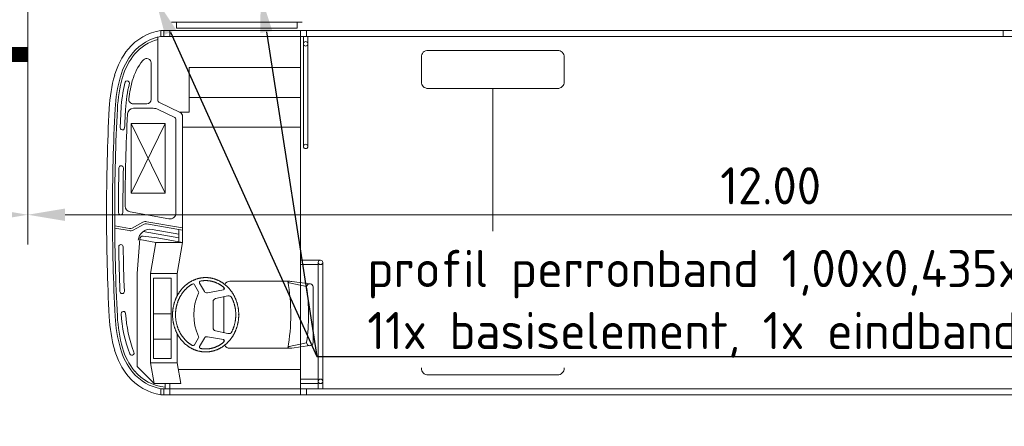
# Model space of a CAD drawing. Header units: metres. Extents: x -699 to 2316, y -1199 to 781.
# Tile 461 of 593: x 924.18 to 930.8, y -247.51 to -244.78. Entities that reach past the tile are written whole.
import ezdxf
from ezdxf import colors
from ezdxf.entities.mleader import LeaderData, LeaderLine
from ezdxf.math import Vec2, Vec3

# ---------------------------------------------------------------- set-up
doc = ezdxf.new("R2010")
doc.units = ezdxf.units.M
doc.header["$PDMODE"] = 1
for name, color, linetype, lineweight in [('N-WE-VW-MARKERING_LANGS_STREEP_DOORGETROKKEN-G', 7, 'Continuous', 13), ('X-XX-AL-AANKLEDING-G', 7, 'Continuous', 35), ('X-XX-AL-M', 7, 'Continuous', 18), ('X-XX-AL-T25', 7, 'Continuous', 25)]:
    doc.layers.add(name, color=color, linetype=linetype, lineweight=lineweight)
doc.styles.add('NLCS-ISO-M100-T25', font='NLCS-ISO.ttf', dxfattribs={"height": 0.25})
doc.dimstyles.new('NLCS-M100-T25-PIJL_A_L2_H1', dxfattribs={"dimscale": 0.1, "dimtxt": 2.5, "dimasz": 2.5, "dimexe": 2, "dimexo": 2, "dimgap": 0.7, "dimtad": 1, "dimzin": 0, "dimdsep": 46, "dimtxsty": 'NLCS-ISO-M100-T25', "dimcen": 0, "dimdle": 2, "dimclrd": 256, "dimclre": 256, "dimclrt": 256, "dimadec": 1, "dimazin": 0, "dimtfac": 1, "dimtdec": 3, "dimtofl": 0, "dimtmove": 0, "dimatfit": 3, "dimfxl": 2, "dimtfillclr": 256, "dimtolj": 1, "dimtzin": 0, "dimlwd": -1, "dimlwe": -1, "dimarcsym": 0})

# ---------------------------------------------------------------- blocks, each defined once
blk = doc.blocks.new('bus12metertypetekening')
at = {"color": 253, "lineweight": 5}
for p, q in [((1.3162, 1.2814), (0.4362, 1.2814)), ((0.4702, 1.2414), (0.4702, 1.2814)), ((1.2822, 1.2414), (1.2822, 1.2814)), ((11.665, 1.225), (0.365, 1.225)), ((0.365, 1.225), (0.365, 1.185)), ((0.385, 1.225), (0.385, 1.185)), ((0.425, 1.225), (0.425, 1.185)), ((1.2822, 1.2414), (0.4702, 1.2414)), ((1.305, 1.225), (1.305, 1.185)), ((1.345, 1.225), (1.345, 1.185)), ((6.035, 1.185), (6.035, 1.225)), ((0.345, 1.18), (0.345, 0.7576)), ((0.3684, 1.185), (11.6623, 1.185)), ((1.305, 1.185), (1.305, 0.23)), ((1.325, 1.185), (1.325, 0.445)), ((1.355, 1.185), (1.355, 0.445)), ((0.3, 1.0069), (0.3, 0.7617)), ((1.305, 0.975), (0.555, 0.975)), ((0.555, 0.675), (0.555, 0.975)), ((2.6, 0.8347), (2.6, -0.8347)), ((0.27, 0.7317), (0.1791, 0.7317)), ((0.495, 0.6732), (0.3563, 0.7396)), ((1.305, 0.775), (0.555, 0.775)), ((0.3131, 0.7017), (0.1808, 0.7017)), ((0.4556, 0.6421), (0.3477, 0.6938)), ((0.555, 0.675), (0.4911, 0.675)), ((0.1652, 0.1298), (0.1652, 0.5998)), ((0.395, 0.1298), (0.1652, 0.5998)), ((0.1652, 0.1298), (0.395, 0.5998)), ((0.395, 0.5998), (0.1652, 0.5998)), ((0.395, 0.1298), (0.395, 0.5998)), ((0.467, -0.0022), (0.467, 0.6241)), ((0.512, -0.2), (0.512, 0.6461)), ((1.305, 0.575), (0.512, 0.575)), ((1.305, 0.23), (1.305, -0.4707)), ((0.395, 0.1298), (0.1652, 0.1298)), ((0.4201, -0.0416), (0.158, 0.0046)), ((0.1714, -0.1041), (0.2449, -0.065)), ((0.512, -0.1035), (0.2707, -0.061)), ((0.1553, -0.1066), (0.0551, -0.089)), ((0.1527, -0.1214), (0.0552, -0.1042)), ((0.1784, -0.1173), (0.252, -0.0783)), ((0.487, -0.1702), (0.2454, -0.1276)), ((0.512, -0.1188), (0.268, -0.0757)), ((0.487, -0.1448), (0.3069, -0.1131)), ((0.487, -0.1956), (0.487, -0.1144)), ((0.205, -0.41), (0.224, -0.1769)), ((0.332, -0.2), (0.2237, -0.1809)), ((0.3412, -0.1699), (0.2463, -0.1586)), ((0.512, -0.2), (0.3412, -0.1699)), ((0.295, -0.41), (0.332, -0.2)), ((0.512, -0.2), (0.332, -0.2)), ((0.475, -0.41), (0.512, -0.2)), ((1.44, -0.32), (1.305, -0.32)), ((1.425, -0.35), (1.305, -0.35)), ((1.425, -1.185), (1.425, -0.335)), ((1.455, -1.185), (1.455, -0.335)), ((0.205, -1.0355), (0.205, -0.41)), ((0.295, -1.01), (0.295, -0.41)), ((0.295, -0.41), (0.475, -0.41)), ((0.315, -0.98), (0.315, -0.44)), ((0.315, -0.44), (0.435, -0.44)), ((0.435, -0.98), (0.435, -0.44)), ((0.475, -0.56), (0.475, -0.41)), ((1.2333, -0.462), (0.83, -0.462)), ((1.2466, -0.4629), (1.3689, -0.4792)), ((0.6194, -0.5324), (0.5925, -0.4854)), ((0.6581, -0.5296), (0.6264, -0.4741)), ((0.7869, -0.5204), (0.6789, -0.5394)), ((0.79, -0.5185), (0.79, -0.504)), ((1.3463, -0.4972), (1.2283, -0.4732)), ((1.305, -0.9033), (1.305, -0.4707)), ((1.3689, -0.4792), (1.3726, -0.4797)), ((1.39, -0.4995), (1.39, -0.687)), ((0.8166, -0.5608), (0.7328, -0.5786)), ((0.79, -0.8076), (0.79, -0.5664)), ((0.717, -0.7758), (0.717, -0.5982)), ((0.435, -0.68), (0.315, -0.68)), ((1.39, -0.8745), (1.39, -0.687)), ((0.435, -0.85), (0.315, -0.85)), ((0.475, -1.01), (0.475, -0.8137)), ((0.6194, -0.8416), (0.5925, -0.8886)), ((0.6581, -0.8443), (0.6264, -0.8999)), ((0.7869, -0.8535), (0.6789, -0.8346)), ((0.8166, -0.8132), (0.7328, -0.7954)), ((0.79, -0.87), (0.79, -0.8555)), ((1.2333, -0.912), (0.83, -0.912)), ((1.3463, -0.8768), (1.2283, -0.9008)), ((1.2466, -0.9111), (1.3689, -0.8948)), ((1.305, -1.185), (1.305, -0.9033)), ((1.3689, -0.8948), (1.3726, -0.8943)), ((0.435, -0.98), (0.315, -0.98)), ((0.205, -1.0355), (0.3197, -1.15)), ((0.475, -1.01), (0.295, -1.01)), ((0.295, -1.01), (0.3197, -1.15)), ((0.475, -1.01), (0.4997, -1.15)), ((1.305, -1.055), (0.4829, -1.055)), ((1.425, -1.12), (1.305, -1.12)), ((0.3197, -1.15), (0.4997, -1.15)), ((11.6623, -1.185), (0.365, -1.185)), ((0.365, -1.225), (0.365, -1.185)), ((0.385, -1.225), (0.385, -1.185)), ((0.395, -1.185), (0.395, -1.15)), ((0.425, -1.185), (0.425, -1.15)), ((0.425, -1.225), (0.425, -1.185)), ((0.425, -1.185), (0.4258, -1.185)), ((1.425, -1.15), (1.305, -1.15)), ((1.305, -1.225), (1.305, -1.185)), ((1.345, -1.225), (1.345, -1.185)), ((11.665, -1.225), (0.365, -1.225))]:
    blk.add_line(p, q, dxfattribs=at)
at = {"color": 253, "lineweight": 5, "flags": 128}
for points in [[(2.1639, 0.8347, -0.414214), (2.1189, 0.8797), (2.1189, 1.0461, -0.414214), (2.1639, 1.0911), (3.0361, 1.0911, -0.414214), (3.0811, 1.0461), (3.0811, 0.8797, -0.414214), (3.0361, 0.8347)], [(2.1639, -0.8347, 0.414214), (2.1189, -0.8797), (2.1189, -1.0461, 0.414214), (2.1639, -1.0911), (3.0361, -1.0911, 0.414214), (3.0811, -1.0461), (3.0811, -0.8797, 0.414214), (3.0361, -0.8347)]]:
    blk.add_lwpolyline(points, format="xyb", close=True, dxfattribs=at)
at = {"color": 253, "lineweight": 5}
blk.add_lwpolyline([(0.888, -0.687, 0.177238), (0.8881, -0.6874, 0.102788), (0.8886, -0.6877, 0.064206), (0.8892, -0.6879, 0.050703), (0.89, -0.688, 0.050703), (0.8907, -0.6879, 0.064206), (0.8914, -0.6877, 0.102788), (0.8918, -0.6874, 0.177238), (0.892, -0.687, 0.177238), (0.8918, -0.6866, 0.102788), (0.8914, -0.6863, 0.064206), (0.8907, -0.6861, 0.050703), (0.89, -0.686, 0.050703), (0.8892, -0.6861, 0.064206), (0.8886, -0.6863, 0.102788), (0.8881, -0.6866, 0.177238)], format="xyb", close=True, dxfattribs=at)
for points in [[(0.667, -0.937, 0), (0.6699, -0.937, 0), (0.6728, -0.9369, 0), (0.6757, -0.9368, 0), (0.6786, -0.9367, 0), (0.6814, -0.9365, 0), (0.6843, -0.9362, 0), (0.6872, -0.936, 0), (0.6901, -0.9357, 0), (0.693, -0.9353, 0), (0.6958, -0.9349, 0), (0.6987, -0.9345, 0), (0.7016, -0.934, 0), (0.7044, -0.9334, 0), (0.7073, -0.9329, 0), (0.7101, -0.9323, 0), (0.7129, -0.9316, 0), (0.7158, -0.9309, 0), (0.7186, -0.9302, 0), (0.7214, -0.9294, 0), (0.7242, -0.9286, 0), (0.727, -0.9278, 0), (0.7298, -0.9269, 0), (0.7325, -0.9259, 0), (0.7353, -0.925, 0), (0.738, -0.9239, 0), (0.7408, -0.9229, 0), (0.7435, -0.9218, 0), (0.7462, -0.9207, 0), (0.7489, -0.9195, 0), (0.7516, -0.9183, 0), (0.7542, -0.917, 0), (0.7569, -0.9157, 0), (0.7595, -0.9144, 0), (0.7622, -0.913, 0), (0.7648, -0.9116, 0), (0.7674, -0.9102, 0), (0.7699, -0.9087, 0), (0.7725, -0.9072, 0), (0.775, -0.9056, 0), (0.7775, -0.904, 0), (0.78, -0.9024, 0), (0.7825, -0.9007, 0), (0.785, -0.899, 0), (0.7874, -0.8973, 0), (0.7898, -0.8955, 0), (0.7923, -0.8937, 0), (0.7946, -0.8919, 0), (0.797, -0.89, 0), (0.7993, -0.8881, 0), (0.8016, -0.8862, 0), (0.8039, -0.8842, 0), (0.8062, -0.8822, 0), (0.8085, -0.8801, 0), (0.8107, -0.878, 0), (0.8129, -0.8759, 0), (0.815, -0.8738, 0), (0.8172, -0.8716, 0), (0.8193, -0.8694, 0), (0.8214, -0.8672, 0), (0.8235, -0.8649, 0), (0.8255, -0.8626, 0), (0.8275, -0.8603, 0), (0.8295, -0.8579, 0), (0.8315, -0.8556, 0), (0.8334, -0.8532, 0), (0.8353, -0.8507, 0), (0.8372, -0.8482, 0), (0.8391, -0.8458, 0), (0.8409, -0.8432, 0), (0.8427, -0.8407, 0), (0.8445, -0.8381, 0), (0.8462, -0.8355, 0), (0.8479, -0.8329, 0), (0.8496, -0.8302, 0), (0.8512, -0.8276, 0), (0.8528, -0.8249, 0), (0.8544, -0.8222, 0), (0.8559, -0.8194, 0), (0.8575, -0.8167, 0), (0.8589, -0.8139, 0), (0.8604, -0.8111, 0), (0.8618, -0.8082, 0), (0.8632, -0.8054, 0), (0.8645, -0.8025, 0), (0.8659, -0.7996, 0), (0.8672, -0.7967, 0), (0.8684, -0.7938, 0), (0.8696, -0.7909, 0), (0.8708, -0.7879, 0), (0.872, -0.7849, 0), (0.8731, -0.7819, 0), (0.8742, -0.7789, 0), (0.8752, -0.7759, 0), (0.8762, -0.7728, 0), (0.8772, -0.7698, 0), (0.8781, -0.7667, 0), (0.879, -0.7636, 0), (0.8799, -0.7605, 0), (0.8807, -0.7574, 0), (0.8815, -0.7543, 0), (0.8823, -0.7512, 0), (0.883, -0.748, 0), (0.8837, -0.7449, 0), (0.8843, -0.7417, 0), (0.885, -0.7386, 0), (0.8855, -0.7354, 0), (0.8861, -0.7322, 0), (0.8866, -0.729, 0), (0.8871, -0.7258, 0), (0.8875, -0.7226, 0), (0.8879, -0.7194, 0), (0.8882, -0.7161, 0), (0.8886, -0.7129, 0), (0.8888, -0.7097, 0), (0.8891, -0.7064, 0), (0.8893, -0.7032, 0), (0.8895, -0.7, 0), (0.8896, -0.6967, 0), (0.8897, -0.6935, 0), (0.8897, -0.6902, 0), (0.8898, -0.687, 0), (0.8897, -0.6838, 0), (0.8897, -0.6805, 0), (0.8896, -0.6773, 0), (0.8895, -0.674, 0), (0.8893, -0.6708, 0), (0.8891, -0.6675, 0), (0.8888, -0.6643, 0), (0.8886, -0.6611, 0), (0.8882, -0.6579, 0), (0.8879, -0.6546, 0), (0.8875, -0.6514, 0), (0.8871, -0.6482, 0), (0.8866, -0.645, 0), (0.8861, -0.6418, 0), (0.8855, -0.6386, 0), (0.885, -0.6354, 0), (0.8843, -0.6323, 0), (0.8837, -0.6291, 0), (0.883, -0.626, 0), (0.8823, -0.6228, 0), (0.8815, -0.6197, 0), (0.8807, -0.6166, 0), (0.8799, -0.6135, 0), (0.879, -0.6104, 0), (0.8781, -0.6073, 0), (0.8772, -0.6042, 0), (0.8762, -0.6012, 0), (0.8752, -0.5981, 0), (0.8742, -0.5951, 0), (0.8731, -0.5921, 0), (0.872, -0.5891, 0), (0.8708, -0.5861, 0), (0.8696, -0.5831, 0), (0.8684, -0.5802, 0), (0.8672, -0.5773, 0), (0.8659, -0.5744, 0), (0.8645, -0.5715, 0), (0.8632, -0.5686, 0), (0.8618, -0.5658, 0), (0.8604, -0.5629, 0), (0.8589, -0.5601, 0), (0.8575, -0.5573, 0), (0.8559, -0.5546, 0), (0.8544, -0.5518, 0), (0.8528, -0.5491, 0), (0.8512, -0.5464, 0), (0.8496, -0.5437, 0), (0.8479, -0.5411, 0), (0.8462, -0.5385, 0), (0.8445, -0.5359, 0), (0.8427, -0.5333, 0), (0.8409, -0.5308, 0), (0.8391, -0.5282, 0), (0.8372, -0.5257, 0), (0.8353, -0.5233, 0), (0.8334, -0.5208, 0), (0.8315, -0.5184, 0), (0.8295, -0.516, 0), (0.8275, -0.5137, 0), (0.8255, -0.5114, 0), (0.8235, -0.5091, 0), (0.8214, -0.5068, 0), (0.8193, -0.5046, 0), (0.8172, -0.5024, 0), (0.815, -0.5002, 0), (0.8129, -0.4981, 0), (0.8107, -0.4959, 0), (0.8085, -0.4939, 0), (0.8062, -0.4918, 0), (0.8039, -0.4898, 0), (0.8016, -0.4878, 0), (0.7993, -0.4859, 0), (0.797, -0.484, 0), (0.7946, -0.4821, 0), (0.7923, -0.4803, 0), (0.7898, -0.4785, 0), (0.7874, -0.4767, 0), (0.785, -0.4749, 0), (0.7825, -0.4732, 0), (0.78, -0.4716, 0), (0.7775, -0.47, 0), (0.775, -0.4684, 0), (0.7725, -0.4668, 0), (0.7699, -0.4653, 0), (0.7674, -0.4638, 0), (0.7648, -0.4624, 0), (0.7622, -0.461, 0), (0.7595, -0.4596, 0), (0.7569, -0.4583, 0), (0.7542, -0.457, 0), (0.7516, -0.4557, 0), (0.7489, -0.4545, 0), (0.7462, -0.4533, 0), (0.7435, -0.4522, 0), (0.7408, -0.4511, 0), (0.738, -0.45, 0), (0.7353, -0.449, 0), (0.7325, -0.4481, 0), (0.7298, -0.4471, 0), (0.727, -0.4462, 0), (0.7242, -0.4454, 0), (0.7214, -0.4446, 0), (0.7186, -0.4438, 0), (0.7158, -0.4431, 0), (0.7129, -0.4424, 0), (0.7101, -0.4417, 0), (0.7073, -0.4411, 0), (0.7044, -0.4405, 0), (0.7016, -0.44, 0), (0.6987, -0.4395, 0), (0.6958, -0.4391, 0), (0.693, -0.4387, 0), (0.6901, -0.4383, 0), (0.6872, -0.438, 0), (0.6843, -0.4378, 0), (0.6814, -0.4375, 0), (0.6786, -0.4373, 0), (0.6757, -0.4372, 0), (0.6728, -0.4371, 0), (0.6699, -0.437, 0), (0.667, -0.437, 0), (0.6641, -0.437, 0), (0.6612, -0.4371, 0), (0.6583, -0.4372, 0), (0.6554, -0.4373, 0), (0.6525, -0.4375, 0), (0.6497, -0.4378, 0), (0.6468, -0.438, 0), (0.6439, -0.4383, 0), (0.641, -0.4387, 0), (0.6382, -0.4391, 0), (0.6353, -0.4395, 0), (0.6324, -0.44, 0), (0.6296, -0.4405, 0), (0.6267, -0.4411, 0), (0.6239, -0.4417, 0), (0.6211, -0.4424, 0), (0.6182, -0.4431, 0), (0.6154, -0.4438, 0), (0.6126, -0.4446, 0), (0.6098, -0.4454, 0), (0.607, -0.4462, 0), (0.6042, -0.4471, 0), (0.6015, -0.4481, 0), (0.5987, -0.449, 0), (0.596, -0.45, 0), (0.5932, -0.4511, 0), (0.5905, -0.4522, 0), (0.5878, -0.4533, 0), (0.5851, -0.4545, 0), (0.5824, -0.4557, 0), (0.5798, -0.457, 0), (0.5771, -0.4583, 0), (0.5745, -0.4596, 0), (0.5718, -0.461, 0), (0.5692, -0.4624, 0), (0.5666, -0.4638, 0), (0.5641, -0.4653, 0), (0.5615, -0.4668, 0), (0.559, -0.4684, 0), (0.5565, -0.47, 0), (0.554, -0.4716, 0), (0.5515, -0.4732, 0), (0.549, -0.4749, 0), (0.5466, -0.4767, 0), (0.5441, -0.4785, 0), (0.5417, -0.4803, 0), (0.5394, -0.4821, 0), (0.537, -0.484, 0), (0.5347, -0.4859, 0), (0.5324, -0.4878, 0), (0.5301, -0.4898, 0), (0.5278, -0.4918, 0), (0.5255, -0.4939, 0), (0.5233, -0.496, 0), (0.5211, -0.4981, 0), (0.519, -0.5002, 0), (0.5168, -0.5024, 0), (0.5147, -0.5046, 0), (0.5126, -0.5068, 0), (0.5105, -0.5091, 0), (0.5085, -0.5114, 0), (0.5065, -0.5137, 0), (0.5045, -0.5161, 0), (0.5025, -0.5184, 0), (0.5006, -0.5208, 0), (0.4987, -0.5233, 0), (0.4968, -0.5258, 0), (0.4949, -0.5282, 0), (0.4931, -0.5308, 0), (0.4913, -0.5333, 0), (0.4895, -0.5359, 0), (0.4878, -0.5385, 0), (0.4861, -0.5411, 0), (0.4844, -0.5438, 0), (0.4828, -0.5464, 0), (0.4812, -0.5491, 0), (0.4796, -0.5518, 0), (0.4781, -0.5546, 0), (0.4765, -0.5573, 0), (0.4751, -0.5601, 0), (0.4736, -0.5629, 0), (0.4722, -0.5658, 0), (0.4708, -0.5686, 0), (0.4695, -0.5715, 0), (0.4681, -0.5744, 0), (0.4668, -0.5773, 0), (0.4656, -0.5802, 0), (0.4644, -0.5831, 0), (0.4632, -0.5861, 0), (0.462, -0.5891, 0), (0.4609, -0.5921, 0), (0.4598, -0.5951, 0), (0.4588, -0.5981, 0), (0.4578, -0.6012, 0), (0.4568, -0.6042, 0), (0.4559, -0.6073, 0), (0.455, -0.6104, 0), (0.4541, -0.6135, 0), (0.4533, -0.6166, 0), (0.4525, -0.6197, 0), (0.4517, -0.6228, 0), (0.451, -0.626, 0), (0.4503, -0.6291, 0), (0.4496, -0.6323, 0), (0.449, -0.6354, 0), (0.4485, -0.6386, 0), (0.4479, -0.6418, 0), (0.4474, -0.645, 0), (0.4469, -0.6482, 0), (0.4465, -0.6514, 0), (0.4461, -0.6546, 0), (0.4458, -0.6579, 0), (0.4454, -0.6611, 0), (0.4452, -0.6643, 0), (0.4449, -0.6675, 0), (0.4447, -0.6708, 0), (0.4445, -0.674, 0), (0.4444, -0.6773, 0), (0.4443, -0.6805, 0), (0.4443, -0.6838, 0), (0.4442, -0.687, 0), (0.4443, -0.6902, 0), (0.4443, -0.6935, 0), (0.4444, -0.6967, 0), (0.4445, -0.7, 0), (0.4447, -0.7032, 0), (0.4449, -0.7065, 0), (0.4452, -0.7097, 0), (0.4454, -0.7129, 0), (0.4458, -0.7161, 0), (0.4461, -0.7194, 0), (0.4465, -0.7226, 0), (0.4469, -0.7258, 0), (0.4474, -0.729, 0), (0.4479, -0.7322, 0), (0.4485, -0.7354, 0), (0.449, -0.7386, 0), (0.4497, -0.7417, 0), (0.4503, -0.7449, 0), (0.451, -0.748, 0), (0.4517, -0.7512, 0), (0.4525, -0.7543, 0), (0.4533, -0.7574, 0), (0.4541, -0.7605, 0), (0.455, -0.7636, 0), (0.4559, -0.7667, 0), (0.4568, -0.7698, 0), (0.4578, -0.7728, 0), (0.4588, -0.7759, 0), (0.4598, -0.7789, 0), (0.4609, -0.7819, 0), (0.462, -0.7849, 0), (0.4632, -0.7879, 0), (0.4644, -0.7909, 0), (0.4656, -0.7938, 0), (0.4668, -0.7967, 0), (0.4681, -0.7996, 0), (0.4695, -0.8025, 0), (0.4708, -0.8054, 0), (0.4722, -0.8082, 0), (0.4736, -0.8111, 0), (0.4751, -0.8139, 0), (0.4765, -0.8167, 0), (0.4781, -0.8194, 0), (0.4796, -0.8222, 0), (0.4812, -0.8249, 0), (0.4828, -0.8276, 0), (0.4844, -0.8302, 0), (0.4861, -0.8329, 0), (0.4878, -0.8355, 0), (0.4896, -0.8381, 0), (0.4913, -0.8407, 0), (0.4931, -0.8432, 0), (0.4949, -0.8458, 0), (0.4968, -0.8482, 0), (0.4987, -0.8507, 0), (0.5006, -0.8532, 0), (0.5025, -0.8556, 0), (0.5045, -0.8579, 0), (0.5065, -0.8603, 0), (0.5085, -0.8626, 0), (0.5105, -0.8649, 0), (0.5126, -0.8672, 0), (0.5147, -0.8694, 0), (0.5168, -0.8716, 0), (0.519, -0.8738, 0), (0.5211, -0.8759, 0), (0.5233, -0.878, 0), (0.5256, -0.8801, 0), (0.5278, -0.8822, 0), (0.5301, -0.8842, 0), (0.5324, -0.8862, 0), (0.5347, -0.8881, 0), (0.537, -0.89, 0), (0.5394, -0.8919, 0), (0.5418, -0.8937, 0), (0.5442, -0.8955, 0), (0.5466, -0.8973, 0), (0.549, -0.8991, 0), (0.5515, -0.9008, 0), (0.554, -0.9024, 0), (0.5565, -0.904, 0), (0.559, -0.9056, 0), (0.5615, -0.9072, 0), (0.5641, -0.9087, 0), (0.5667, -0.9102, 0), (0.5692, -0.9116, 0), (0.5718, -0.913, 0), (0.5745, -0.9144, 0), (0.5771, -0.9157, 0), (0.5798, -0.917, 0), (0.5824, -0.9183, 0), (0.5851, -0.9195, 0), (0.5878, -0.9207, 0), (0.5905, -0.9218, 0), (0.5932, -0.9229, 0), (0.596, -0.9239, 0), (0.5987, -0.925, 0), (0.6015, -0.9259, 0), (0.6042, -0.9269, 0), (0.607, -0.9278, 0), (0.6098, -0.9286, 0), (0.6126, -0.9294, 0), (0.6154, -0.9302, 0), (0.6182, -0.9309, 0), (0.6211, -0.9316, 0), (0.6239, -0.9323, 0), (0.6267, -0.9329, 0), (0.6296, -0.9334, 0), (0.6324, -0.934, 0), (0.6353, -0.9345, 0), (0.6382, -0.9349, 0), (0.641, -0.9353, 0), (0.6439, -0.9357, 0), (0.6468, -0.936, 0), (0.6497, -0.9362, 0), (0.6526, -0.9365, 0), (0.6554, -0.9367, 0), (0.6583, -0.9368, 0), (0.6612, -0.9369, 0), (0.6641, -0.937, 0), (0.667, -0.937, 0)], [(0.7883, -0.5027, 0), (0.7866, -0.5013, 0), (0.7845, -0.4995, 0), (0.7823, -0.4978, 0), (0.7801, -0.4962, 0), (0.7779, -0.4945, 0), (0.7757, -0.4929, 0), (0.7735, -0.4913, 0), (0.7713, -0.4898, 0), (0.769, -0.4883, 0), (0.7668, -0.4868, 0), (0.7645, -0.4853, 0), (0.7622, -0.4839, 0), (0.7598, -0.4825, 0), (0.7575, -0.4812, 0), (0.7552, -0.4799, 0), (0.7528, -0.4786, 0), (0.7504, -0.4774, 0), (0.748, -0.4762, 0), (0.7456, -0.475, 0), (0.7432, -0.4739, 0), (0.7408, -0.4728, 0), (0.7384, -0.4717, 0), (0.7359, -0.4707, 0), (0.7335, -0.4697, 0), (0.731, -0.4688, 0), (0.7285, -0.4678, 0), (0.726, -0.467, 0), (0.7235, -0.4661, 0), (0.721, -0.4653, 0), (0.7185, -0.4645, 0), (0.716, -0.4638, 0), (0.7134, -0.4631, 0), (0.7109, -0.4625, 0), (0.7083, -0.4618, 0), (0.7058, -0.4612, 0), (0.7032, -0.4607, 0), (0.7007, -0.4602, 0), (0.6981, -0.4597, 0), (0.6955, -0.4593, 0), (0.693, -0.4589, 0), (0.6904, -0.4585, 0), (0.6878, -0.4582, 0), (0.6852, -0.4579, 0), (0.6826, -0.4577, 0), (0.68, -0.4575, 0), (0.6774, -0.4573, 0), (0.6748, -0.4572, 0), (0.6722, -0.4571, 0), (0.6696, -0.457, 0), (0.667, -0.457, 0), (0.6644, -0.457, 0), (0.6618, -0.4571, 0), (0.6592, -0.4572, 0), (0.6566, -0.4573, 0), (0.654, -0.4575, 0), (0.6514, -0.4577, 0), (0.6488, -0.4579, 0), (0.6463, -0.4582, 0), (0.6437, -0.4585, 0), (0.6411, -0.4589, 0), (0.6385, -0.4593, 0), (0.6359, -0.4597, 0), (0.6334, -0.4602, 0), (0.6333, -0.4602, 0)], [(0.5779, -0.4805, 0), (0.5765, -0.4812, 0), (0.5742, -0.4826, 0), (0.5719, -0.4839, 0), (0.5696, -0.4853, 0), (0.5673, -0.4868, 0), (0.565, -0.4883, 0), (0.5627, -0.4898, 0), (0.5605, -0.4913, 0), (0.5583, -0.4929, 0), (0.5561, -0.4945, 0), (0.5539, -0.4962, 0), (0.5517, -0.4978, 0), (0.5496, -0.4996, 0), (0.5474, -0.5013, 0), (0.5453, -0.5031, 0), (0.5432, -0.5049, 0), (0.5412, -0.5067, 0), (0.5391, -0.5086, 0), (0.5371, -0.5105, 0), (0.5351, -0.5124, 0), (0.5331, -0.5144, 0), (0.5311, -0.5163, 0), (0.5292, -0.5184, 0), (0.5273, -0.5204, 0), (0.5254, -0.5225, 0), (0.5235, -0.5246, 0), (0.5217, -0.5267, 0), (0.5198, -0.5289, 0), (0.518, -0.5311, 0), (0.5163, -0.5333, 0), (0.5145, -0.5355, 0), (0.5128, -0.5378, 0), (0.5111, -0.5401, 0), (0.5094, -0.5424, 0), (0.5078, -0.5447, 0), (0.5061, -0.5471, 0), (0.5045, -0.5495, 0), (0.503, -0.5519, 0), (0.5014, -0.5543, 0), (0.4999, -0.5568, 0), (0.4984, -0.5593, 0), (0.497, -0.5618, 0), (0.4956, -0.5643, 0), (0.4942, -0.5669, 0), (0.4928, -0.5694, 0), (0.4914, -0.572, 0), (0.4901, -0.5746, 0), (0.4889, -0.5773, 0), (0.4876, -0.5799, 0), (0.4864, -0.5826, 0), (0.4852, -0.5853, 0), (0.484, -0.588, 0), (0.4829, -0.5907, 0), (0.4818, -0.5934, 0), (0.4808, -0.5962, 0), (0.4797, -0.599, 0), (0.4787, -0.6017, 0), (0.4778, -0.6045, 0), (0.4768, -0.6074, 0), (0.4759, -0.6102, 0), (0.475, -0.613, 0), (0.4742, -0.6159, 0), (0.4734, -0.6188, 0), (0.4726, -0.6216, 0), (0.4719, -0.6245, 0), (0.4712, -0.6274, 0), (0.4705, -0.6303, 0), (0.4699, -0.6333, 0), (0.4693, -0.6362, 0), (0.4687, -0.6391, 0), (0.4682, -0.6421, 0), (0.4677, -0.6451, 0), (0.4672, -0.648, 0), (0.4668, -0.651, 0), (0.4664, -0.654, 0), (0.466, -0.657, 0), (0.4657, -0.6599, 0), (0.4654, -0.6629, 0), (0.4651, -0.6659, 0), (0.4649, -0.6689, 0), (0.4647, -0.672, 0), (0.4645, -0.675, 0), (0.4644, -0.678, 0), (0.4643, -0.681, 0), (0.4643, -0.684, 0), (0.4643, -0.687, 0), (0.4643, -0.69, 0), (0.4643, -0.693, 0), (0.4644, -0.696, 0), (0.4645, -0.6991, 0), (0.4647, -0.7021, 0), (0.4649, -0.7051, 0), (0.4651, -0.7081, 0), (0.4654, -0.7111, 0), (0.4657, -0.7141, 0), (0.466, -0.7171, 0), (0.4664, -0.72, 0), (0.4668, -0.723, 0), (0.4672, -0.726, 0), (0.4677, -0.729, 0), (0.4682, -0.7319, 0), (0.4687, -0.7349, 0), (0.4693, -0.7378, 0), (0.4699, -0.7407, 0), (0.4705, -0.7437, 0), (0.4712, -0.7466, 0), (0.4719, -0.7495, 0), (0.4726, -0.7524, 0), (0.4734, -0.7553, 0), (0.4742, -0.7581, 0), (0.475, -0.761, 0), (0.4759, -0.7638, 0), (0.4768, -0.7667, 0), (0.4778, -0.7695, 0), (0.4787, -0.7723, 0), (0.4797, -0.7751, 0), (0.4808, -0.7778, 0), (0.4818, -0.7806, 0), (0.4829, -0.7833, 0), (0.484, -0.786, 0), (0.4852, -0.7888, 0), (0.4864, -0.7914, 0), (0.4876, -0.7941, 0), (0.4889, -0.7968, 0), (0.4901, -0.7994, 0), (0.4914, -0.802, 0), (0.4928, -0.8046, 0), (0.4941, -0.8072, 0), (0.4955, -0.8097, 0), (0.497, -0.8122, 0), (0.4984, -0.8147, 0), (0.4999, -0.8172, 0), (0.5014, -0.8197, 0), (0.503, -0.8221, 0), (0.5045, -0.8245, 0), (0.5061, -0.8269, 0), (0.5077, -0.8293, 0), (0.5094, -0.8316, 0), (0.5111, -0.8339, 0), (0.5128, -0.8362, 0), (0.5145, -0.8385, 0), (0.5162, -0.8407, 0), (0.518, -0.8429, 0), (0.5198, -0.8451, 0), (0.5216, -0.8473, 0), (0.5235, -0.8494, 0), (0.5254, -0.8515, 0), (0.5273, -0.8536, 0), (0.5292, -0.8556, 0), (0.5311, -0.8577, 0), (0.5331, -0.8596, 0), (0.5351, -0.8616, 0), (0.5371, -0.8635, 0), (0.5391, -0.8654, 0), (0.5412, -0.8673, 0), (0.5432, -0.8691, 0), (0.5453, -0.8709, 0), (0.5474, -0.8727, 0), (0.5496, -0.8745, 0), (0.5517, -0.8762, 0), (0.5539, -0.8778, 0), (0.5561, -0.8795, 0), (0.5583, -0.8811, 0), (0.5605, -0.8827, 0), (0.5627, -0.8842, 0), (0.565, -0.8857, 0), (0.5673, -0.8872, 0), (0.5696, -0.8887, 0), (0.5719, -0.8901, 0), (0.5742, -0.8914, 0), (0.5765, -0.8928, 0), (0.5776, -0.8934, 0)], [(0.8423, -0.8025, 0), (0.8426, -0.802, 0), (0.8439, -0.7994, 0), (0.8452, -0.7967, 0), (0.8464, -0.7941, 0), (0.8476, -0.7914, 0), (0.8488, -0.7887, 0), (0.85, -0.786, 0), (0.8511, -0.7833, 0), (0.8522, -0.7806, 0), (0.8533, -0.7778, 0), (0.8543, -0.775, 0), (0.8553, -0.7723, 0), (0.8563, -0.7695, 0), (0.8572, -0.7666, 0), (0.8581, -0.7638, 0), (0.859, -0.761, 0), (0.8598, -0.7581, 0), (0.8606, -0.7552, 0), (0.8614, -0.7524, 0), (0.8621, -0.7495, 0), (0.8628, -0.7466, 0), (0.8635, -0.7437, 0), (0.8641, -0.7407, 0), (0.8647, -0.7378, 0), (0.8653, -0.7349, 0), (0.8659, -0.7319, 0), (0.8664, -0.7289, 0), (0.8668, -0.726, 0), (0.8673, -0.723, 0), (0.8677, -0.72, 0), (0.868, -0.717, 0), (0.8683, -0.7141, 0), (0.8686, -0.7111, 0), (0.8689, -0.7081, 0), (0.8691, -0.7051, 0), (0.8693, -0.702, 0), (0.8695, -0.699, 0), (0.8696, -0.696, 0), (0.8697, -0.693, 0), (0.8697, -0.69, 0), (0.8698, -0.687, 0), (0.8697, -0.684, 0), (0.8697, -0.681, 0), (0.8696, -0.6779, 0), (0.8695, -0.6749, 0), (0.8693, -0.6719, 0), (0.8691, -0.6689, 0), (0.8689, -0.6659, 0), (0.8686, -0.6629, 0), (0.8684, -0.6599, 0), (0.868, -0.6569, 0), (0.8677, -0.654, 0), (0.8673, -0.651, 0), (0.8668, -0.648, 0), (0.8664, -0.645, 0), (0.8659, -0.6421, 0), (0.8653, -0.6391, 0), (0.8647, -0.6362, 0), (0.8641, -0.6332, 0), (0.8635, -0.6303, 0), (0.8628, -0.6274, 0), (0.8621, -0.6245, 0), (0.8614, -0.6216, 0), (0.8606, -0.6187, 0), (0.8598, -0.6159, 0), (0.859, -0.613, 0), (0.8581, -0.6102, 0), (0.8572, -0.6073, 0), (0.8563, -0.6045, 0), (0.8553, -0.6017, 0), (0.8543, -0.5989, 0), (0.8533, -0.5962, 0), (0.8522, -0.5934, 0), (0.8511, -0.5907, 0), (0.85, -0.588, 0), (0.8488, -0.5852, 0), (0.8476, -0.5826, 0), (0.8464, -0.5799, 0), (0.8452, -0.5772, 0), (0.8439, -0.5746, 0), (0.8429, -0.5726, 0)], [(0.6314, -0.9134, 0), (0.6333, -0.9138, 0), (0.6359, -0.9143, 0), (0.6385, -0.9147, 0), (0.6411, -0.9151, 0), (0.6437, -0.9155, 0), (0.6462, -0.9158, 0), (0.6488, -0.9161, 0), (0.6514, -0.9163, 0), (0.654, -0.9165, 0), (0.6566, -0.9167, 0), (0.6592, -0.9168, 0), (0.6618, -0.9169, 0), (0.6644, -0.917, 0), (0.6672, -0.917, 0)], [(0.6669, -0.917, 0), (0.6696, -0.917, 0), (0.6722, -0.9169, 0), (0.6748, -0.9168, 0), (0.6774, -0.9167, 0), (0.68, -0.9165, 0), (0.6826, -0.9163, 0), (0.6852, -0.9161, 0), (0.6878, -0.9158, 0), (0.6904, -0.9155, 0), (0.6929, -0.9151, 0), (0.6955, -0.9147, 0), (0.6981, -0.9143, 0), (0.7007, -0.9138, 0), (0.7032, -0.9133, 0), (0.7058, -0.9127, 0), (0.7083, -0.9122, 0), (0.7109, -0.9115, 0), (0.7134, -0.9109, 0), (0.7159, -0.9102, 0), (0.7185, -0.9094, 0), (0.721, -0.9087, 0), (0.7235, -0.9079, 0), (0.726, -0.907, 0), (0.7285, -0.9061, 0), (0.731, -0.9052, 0), (0.7334, -0.9043, 0), (0.7359, -0.9033, 0), (0.7383, -0.9023, 0), (0.7408, -0.9012, 0), (0.7432, -0.9001, 0), (0.7456, -0.899, 0), (0.748, -0.8978, 0), (0.7504, -0.8966, 0), (0.7528, -0.8954, 0), (0.7551, -0.8941, 0), (0.7575, -0.8928, 0), (0.7598, -0.8914, 0), (0.7621, -0.8901, 0), (0.7645, -0.8886, 0), (0.7667, -0.8872, 0), (0.769, -0.8857, 0), (0.7713, -0.8842, 0), (0.7735, -0.8827, 0), (0.7757, -0.8811, 0), (0.7779, -0.8795, 0), (0.7801, -0.8778, 0), (0.7823, -0.8761, 0), (0.7844, -0.8744, 0), (0.7866, -0.8727, 0), (0.7882, -0.8713, 0)]]:
    blk.add_polyline3d(points, dxfattribs=at)
for centre in [(1.34, 1.135), (1.34, 0.445), (1.44, -0.335), (1.44, -1.135)]:
    blk.add_circle(centre, 0.015, dxfattribs=at)
for centre, radius, start, end in [((0.4247, 0.8649), 0.365, 99.41913, 139.90387), ((0.4247, 0.8649), 0.325, 99.98337, 139.90387), ((0.4247, 0.8649), 0.31, 104.9039, 139.90387), ((0.5407, 0.7834), 0.5064, 141.3062, 163.76573), ((0.5407, 0.7834), 0.4664, 141.3062, 163.76573), ((0.5407, 0.7834), 0.4514, 141.3062, 163.76573), ((0.5407, 0.7834), 0.3814, 141.3062, 163.76573), ((0.4247, 0.8649), 0.24, 137.45503, 139.90387), ((0.27, 1.0069), 0.03, 0, 137.45428), ((1.1034, 0.6369), 1.0877, 164.6425, 176.66068), ((1.1034, 0.6369), 1.0477, 164.6425, 176.66068), ((1.1034, 0.6369), 1.0327, 164.6425, 176.66068), ((1.1034, 0.6369), 1.0077, 166.62714, 176.66068), ((0.1384, 0.87), 0.0154, 359.99908, 180), ((1.1034, 0.6369), 0.9777, 166.20886, 176.66068), ((1.1034, 0.6369), 0.9627, 164.6425, 172.31499), ((0.1791, 0.7617), 0.03, 172.31506, 269.99928), ((0.27, 0.7617), 0.03, 270, 0), ((0.365, 0.7576), 0.02, 180.00037, 244.40748), ((13, 0.025), 13, 177.0224, 180.11017), ((13, 0.025), 12.96, 177.0224, 180.11017), ((13, 0.025), 12.945, 177.0224, 180.11017), ((13, 0.025), 12.92, 177.02242, 177.57675), ((13, 0.025), 12.89, 177.02632, 177.57675), ((13, 0.025), 12.875, 177.15678, 179.91533), ((0.1808, 0.6617), 0.04, 90, 177.1568), ((0.3131, 0.6217), 0.08, 64.40662, 89.99994), ((0.482, 0.6461), 0.03, 0, 64.40756), ((0.447, 0.6241), 0.02, 0, 64.40651), ((0.1065, 0.5706), 0.015, 177.57739, 357.57741), ((13, 0.025), 12.92, 178.78036, 180.11017), ((0.0979, 0.3), 0.015, 0.00093, 180), ((13, 0.025), 12.89, 178.77751, 180.1111), ((13, -0.025), 13, 179.88983, 182.97759), ((0.095, 0.0001), 0.015, 179.71094, 359.71094), ((0.165, 0.044), 0.04, 179.91534, 259.99947), ((13, -0.025), 12.96, 179.88983, 182.97759), ((13, -0.025), 12.945, 179.88983, 182.97759), ((0.2637, -0.1004), 0.04, 79.99963, 117.97565), ((0.427, -0.0022), 0.04, 260.00014, 359.99989), ((0.1597, -0.082), 0.04, 259.9997, 297.97572), ((0.1597, -0.082), 0.025, 259.99957, 297.97604), ((0.293, -0.1918), 0.08, 79.99985, 175.33423), ((0.2637, -0.1004), 0.025, 80.00064, 117.97499), ((0.2439, -0.1785), 0.02, 83.23077, 175.33511), ((0.0966, -0.23), 0.015, 0.0056, 180), ((13, -0.025), 12.92, 180.90915, 182.24008), ((13, -0.025), 12.89, 180.91126, 182.2453), ((0.6341, -0.4692), 0.00906, 95.12158, 212.26953), ((0.83, -0.502), 0.04, 90, 150.75775), ((-0.0357, -0.687), 1.2757, 0, 10.15845), ((1.2424, -0.454), 0.0238, 199.66023, 233.71282), ((1.2333, -0.562), 0.1, 82.40543, 90.00003), ((0.1049, -0.53), 0.015, 180, 359.99907), ((0.5826, -0.4907), 0.0112, 27.94481, 116.27866), ((0.6755, -0.5197), 0.02, 209.7124, 279.97385), ((0.7833, -0.5112), 0.00986, 291.13595, 59.60277), ((1.3663, -0.499), 0.02, 82.4054, 188.34193), ((0.0843, -0.687), 1.2757, 0, 8.34192), ((1.37, -0.4995), 0.02, 0, 82.40543), ((0.9259, -0.687), 0.3389, 154.60973, 205.39029), ((0.6107, -0.5374), 0.01, 334.60973, 29.71248), ((0.737, -0.5982), 0.02, 102.03427, 180), ((0.8228, -0.5821), 0.0222, 25.32922, 105.98892), ((1.1034, -0.6369), 1.0877, 183.33931, 195.35749), ((1.1034, -0.6369), 1.0477, 183.33931, 195.35749), ((1.1034, -0.6369), 1.0327, 183.33931, 195.35749), ((0.1133, -0.6791), 0.015, 3.43207, 183.43208), ((1.0181, -0.6248), 0.9214, 183.4319, 200.66428), ((1.0181, -0.6248), 0.8914, 183.4319, 200.66428), ((-0.0357, -0.687), 1.2757, 349.84155, 0.00021), ((0.0843, -0.687), 1.2757, 351.65808, 0.00021), ((0.737, -0.7758), 0.02, 180.00002, 257.96572), ((0.6107, -0.8366), 0.01, 330.28753, 25.39029), ((0.6755, -0.8543), 0.02, 80.02615, 150.2876), ((0.7833, -0.8627), 0.00986, 299.57172, 68.86404), ((0.8228, -0.7919), 0.0222, 254.01108, 334.67078), ((0.5407, -0.7834), 0.5064, 196.23426, 218.69379), ((0.5407, -0.7834), 0.4664, 196.23426, 218.69379), ((0.5407, -0.7834), 0.4514, 196.23426, 218.69379), ((0.5826, -0.8833), 0.0112, 243.72134, 332.05519), ((0.6341, -0.9048), 0.00906, 147.73047, 264.8784), ((0.83, -0.872), 0.04, 209.3214, 270), ((1.2424, -0.92), 0.0238, 126.28717, 160.33978), ((1.2333, -0.812), 0.1, 269.99997, 277.59458), ((1.3663, -0.875), 0.02, 171.65808, 277.59462), ((1.37, -0.8745), 0.02, 277.59457, 0), ((0.17, -0.9447), 0.015, 200.66257, 20.66257), ((0.4247, -0.8649), 0.365, 220.09613, 260.58082), ((0.4247, -0.8649), 0.325, 220.09613, 260.01656), ((0.4247, -0.8649), 0.31, 220.09613, 264.49536)]:
    blk.add_arc(centre, radius, start, end, dxfattribs=at)
blk = doc.blocks.new('*D1673')
at = {"layer": 'Defpoints', "color": 0, "transparency": 16777216}
for p in [(924.2318, -244.3265), (936.2318, -244.7615), (936.2318, -246.089)]:
    blk.add_point(p, dxfattribs=at)
at = {"layer": 'X-XX-AL-M', "transparency": 16777216}
for p, q in [((924.2318, -244.5265), (924.2318, -246.289)), ((936.2318, -244.9615), (936.2318, -246.289)), ((924.4818, -246.089), (935.9818, -246.089))]:
    blk.add_line(p, q, dxfattribs=at)
for points in [[(924.4818, -246.0473), (924.4818, -246.1307), (924.2318, -246.089)], [(935.9818, -246.0473), (935.9818, -246.1307), (936.2318, -246.089)]]:
    blk.add_solid(points, dxfattribs=at)
at = {"layer": 'X-XX-AL-M', "transparency": 16777216, "insert": (929.2318, -245.894), "char_height": 0.25, "attachment_point": 5, "style": 'NLCS-ISO-M100-T25'}
blk.add_mtext('\\A1;12.00', dxfattribs=at)
blk = doc.blocks.new('*D1674')
at = {"layer": 'Defpoints', "color": 0, "transparency": 16777216}
for p in [(922.2318, -244.7615), (924.2318, -244.7615), (922.2318, -246.089)]:
    blk.add_point(p, dxfattribs=at)
at = {"layer": 'X-XX-AL-M', "transparency": 16777216}
for p, q in [((922.2318, -244.9615), (922.2318, -246.289)), ((924.2318, -244.9615), (924.2318, -246.289)), ((923.9818, -246.089), (922.4818, -246.089))]:
    blk.add_line(p, q, dxfattribs=at)
for points in [[(922.4818, -246.0473), (922.4818, -246.1307), (922.2318, -246.089)], [(923.9818, -246.0473), (923.9818, -246.1307), (924.2318, -246.089)]]:
    blk.add_solid(points, dxfattribs=at)
at = {"layer": 'X-XX-AL-M', "transparency": 16777216, "insert": (923.2318, -245.894), "char_height": 0.25, "attachment_point": 5, "style": 'NLCS-ISO-M100-T25'}
blk.add_mtext('\\A1;2.00', dxfattribs=at)

msp = doc.modelspace()

# ---------------------------------------------------------------- linework, layer by layer
at = {"layer": 'N-WE-VW-MARKERING_LANGS_STREEP_DOORGETROKKEN-G', "color": 253, "const_width": 0.1}
msp.add_lwpolyline([(924.2318, -245.0115), (922.2443, -245.0115), (898.2393, -247.412)], dxfattribs=at)

# ---------------------------------------------------------------- block references
at = {"layer": 'X-XX-AL-AANKLEDING-G'}
msp.add_blockref('bus12metertypetekening', (924.7616, -246.0745), dxfattribs=at)

# ---------------------------------------------------------------- dimensions: what is measured, and where the dimension line sits
at = {"layer": 'X-XX-AL-M'}
dim = msp.add_linear_dim(base=(936.2318, -246.089), p1=(924.2318, -244.3265), p2=(936.2318, -244.7615), dimstyle='NLCS-M100-T25-PIJL_A_L2_H1', dxfattribs=at)
dim.commit()
dim.dimension.update_dxf_attribs({"geometry": '*D1673', "text_midpoint": (929.2318, -246.089), "dimtype": 160})
dim = msp.add_linear_dim(base=(922.2318, -246.089), p1=(924.2318, -244.7615), p2=(922.2318, -244.7615), dimstyle='NLCS-M100-T25-PIJL_A_L2_H1', dxfattribs=at)
dim.commit()
dim.dimension.update_dxf_attribs({"geometry": '*D1674', "text_midpoint": (923.2318, -245.894)})

# ---------------------------------------------------------------- leaders
at = {"layer": 'X-XX-AL-T25'}
ml = msp.add_multileader_mtext('Standard', dxfattribs=at)
ml.set_content('6x aluminium met beton gevulde klanktegels (instapmarkering)\\P0,30x0,30x0,07 (grijs) met gladde bovenkant voorzien van anti-slip\\P(geel akoestisch vlak als instapmarkering is ook toegestaan)', color=256, style='NLCS-ISO-M100-T25')
ml.set_leader_properties(color=256, linetype='ByLayer', lineweight=-1)
ml.build(insert=Vec2(0, 0))
ml.multileader.update_dxf_attribs({"text_left_attachment_type": 5, "text_right_attachment_type": 5, "dogleg_length": 0.25, "arrow_head_size": 0.25})
ctx = ml.context
ctx.base_point, ctx.char_height, ctx.arrow_head_size, ctx.landing_gap_size, ctx.plane_origin = Vec3(913.4477, -242.301), 0.25, 0.25, 0.09, Vec3(-20.3464, -5.1065)
ctx.left_attachment, ctx.right_attachment = 5, 5
notes = []
notes.append((ctx, [(1, (1, 1, 0), (924.0652, -242.301), (-1, 0), 0.25, [(0, [(925.121, -243.4069)], 0, [])])]))
ctx.mtext.insert, ctx.mtext.flow_direction = Vec3(913.5377, -241.0676), 5
for ctx, leaders in notes:
    for number, flags, end, landing, length, lines in leaders:
        leader = LeaderData()
        leader.index, (leader.has_last_leader_line, leader.has_dogleg_vector, leader.attachment_direction) = number, flags
        leader.last_leader_point, leader.dogleg_vector, leader.dogleg_length = Vec3(end), Vec3(landing), length
        for number, points, colour, breaks in lines:
            line = LeaderLine()
            line.index, line.vertices, line.color, line.breaks = number, Vec3.list(points), colors.encode_raw_color(colour), breaks
            leader.lines.append(line)
        ctx.leaders.append(leader)

# ---------------------------------------------------------------- next in the draw order: leaders
ml = msp.add_multileader_mtext('Standard', dxfattribs=at)
ml.set_content('profil perronband 1,00x0,435x0,33, \\P11x basiselement, 1x eindband, 1x vlak en 3 entree-elementen', color=256, style='NLCS-ISO-M100-T25')
ml.set_leader_properties(color=256, linetype='ByLayer', lineweight=-1)
ml.build(insert=Vec2(0, 0))
ml.multileader.update_dxf_attribs({"text_left_attachment_type": 5, "text_right_attachment_type": 5, "dogleg_length": 0.25, "arrow_head_size": 0.25})
ctx = ml.context
ctx.base_point, ctx.char_height, ctx.arrow_head_size, ctx.landing_gap_size, ctx.plane_origin = Vec3(926.4268, -247.0425), 0.25, 0.25, 0.09, Vec3(-16.6832, -8.3484)
ctx.left_attachment, ctx.right_attachment = 5, 5
notes = []
notes.append((ctx, [(0, (1, 1, 0), (926.1768, -247.0425), (1, 0), 0.25, [(0, [(925.7989, -244.6127)], 0, [])])]))
ctx.mtext.insert, ctx.mtext.flow_direction = Vec3(926.5168, -246.3258), 5
ctx.mtext.has_bg_fill, ctx.mtext.bg_color, ctx.mtext.bg_scale_factor, ctx.mtext.bg_transparency, ctx.mtext.use_window_bg_color = 1, -1027028792, 1.5, 0, 1
for ctx, leaders in notes:
    for number, flags, end, landing, length, lines in leaders:
        leader = LeaderData()
        leader.index, (leader.has_last_leader_line, leader.has_dogleg_vector, leader.attachment_direction) = number, flags
        leader.last_leader_point, leader.dogleg_vector, leader.dogleg_length = Vec3(end), Vec3(landing), length
        for number, points, colour, breaks in lines:
            line = LeaderLine()
            line.index, line.vertices, line.color, line.breaks = number, Vec3.list(points), colors.encode_raw_color(colour), breaks
            leader.lines.append(line)
        ctx.leaders.append(leader)

# ---------------------------------------------------------------- next in the draw order: leaders
ml = msp.add_multileader_mtext('Standard', dxfattribs=at)
ml.set_content(' ', color=256, style='NLCS-ISO-M100-T25')
ml.set_leader_properties(color=256, linetype='ByLayer', lineweight=-1)
ml.build(insert=Vec2(0, 0))
ml.multileader.update_dxf_attribs({"text_left_attachment_type": 5, "text_right_attachment_type": 5, "dogleg_length": 0.25, "arrow_head_size": 0.25})
ctx = ml.context
ctx.base_point, ctx.char_height, ctx.arrow_head_size, ctx.landing_gap_size, ctx.plane_origin = Vec3(926.4268, -247.0425), 0.25, 0.25, 0.09, Vec3(-18.4085, -7.8786)
ctx.left_attachment, ctx.right_attachment = 5, 5
notes = []
notes.append((ctx, [(0, (1, 1, 0), (926.1768, -247.0425), (1, 0), 0.25, [(0, [(925.0892, -244.6329)], 0, [])])]))
ctx.mtext.insert, ctx.mtext.flow_direction = Vec3(926.5168, -246.7925), 5
for ctx, leaders in notes:
    for number, flags, end, landing, length, lines in leaders:
        leader = LeaderData()
        leader.index, (leader.has_last_leader_line, leader.has_dogleg_vector, leader.attachment_direction) = number, flags
        leader.last_leader_point, leader.dogleg_vector, leader.dogleg_length = Vec3(end), Vec3(landing), length
        for number, points, colour, breaks in lines:
            line = LeaderLine()
            line.index, line.vertices, line.color, line.breaks = number, Vec3.list(points), colors.encode_raw_color(colour), breaks
            leader.lines.append(line)
        ctx.leaders.append(leader)

doc.saveas('drawing.dxf')
